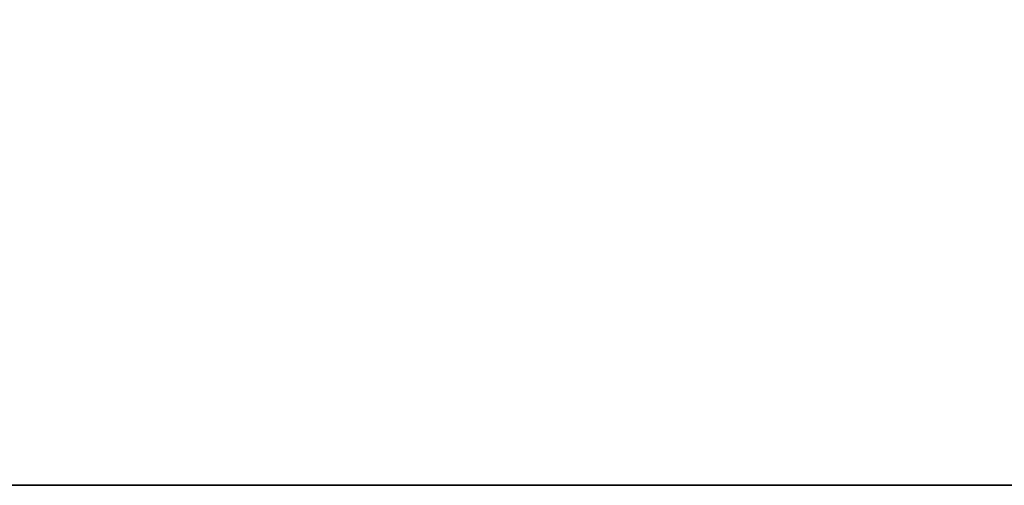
# Model space of a CAD drawing. Header units: millimetres. Extents: x -150 to 150, y -85 to 1149.
# Tile 286 of 656: x -78.613 to -77.767, y 1007.9 to 1008.3. Entities that reach past the tile are written whole.
import ezdxf

# ---------------------------------------------------------------- set-up
doc = ezdxf.new("R2010")
doc.units = ezdxf.units.MM
doc.header["$LTSCALE"] = 21.359881
doc.layers.add('9022', color=7, linetype='CONTINUOUS')
doc.layers.add('9025', color=7, linetype='CONTINUOUS')

msp = doc.modelspace()

# ---------------------------------------------------------------- linework, layer by layer
at = {"layer": '9022', "linetype": 'CONTINUOUS'}
for points in [[(-88.43379, 1007.9, 178.56739), (-68.39935, 1007.9, 166.25244), (-88.26112, 1007.9, 421.55761), (-88.43379, 1007.9, 178.56739)], [(-88.26112, 1007.9, 421.55761), (-68.39935, 1007.9, 166.25244), (-68.23326, 1007.9, 433.8322), (-88.26112, 1007.9, 421.55761)]]:
    msp.add_3dface(points, dxfattribs=at)
at = {"layer": '9025', "linetype": 'CONTINUOUS'}
for points in [[(-68.39935, 1007.9, 166.25244), (-88.43379, 1007.9, 178.56739), (-88.26112, 1009.4, 178.44239), (-68.39935, 1007.9, 166.25244)], [(-88.26112, 1007.9, 421.55761), (-68.39935, 1009.4, 433.74756), (-88.43379, 1009.4, 421.43261), (-88.26112, 1007.9, 421.55761)], [(-68.39935, 1007.9, 166.25244), (-88.26112, 1009.4, 178.44239), (-68.23326, 1009.4, 166.1678), (-68.39935, 1007.9, 166.25244)], [(-88.26112, 1007.9, 421.55761), (-68.23326, 1007.9, 433.8322), (-68.39935, 1009.4, 433.74756), (-88.26112, 1007.9, 421.55761)]]:
    msp.add_3dface(points, dxfattribs=at)

doc.saveas('drawing.dxf')
